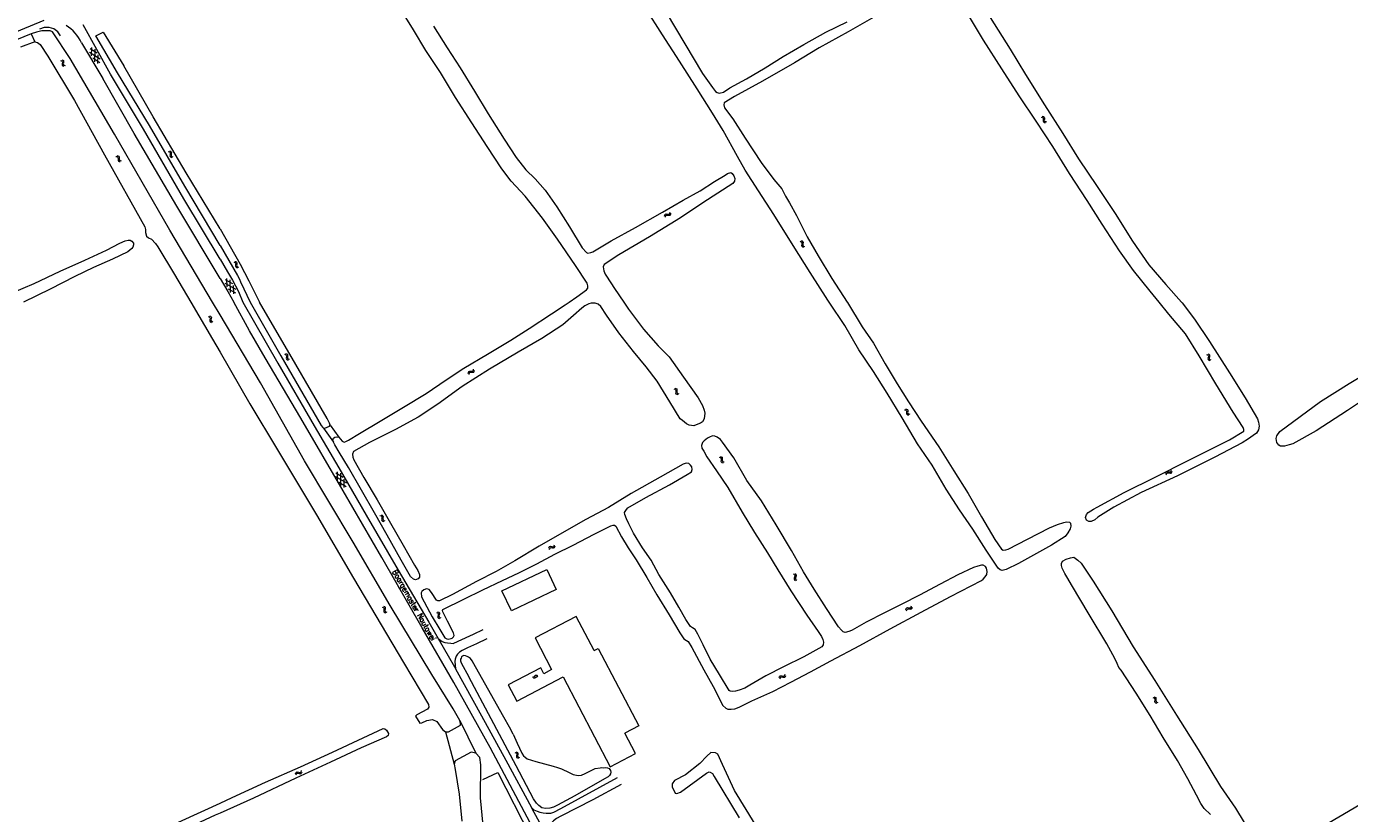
# Model space of a CAD drawing. Header units: metres. Extents: x 189705 to 199106, y 581686 to 588448.
# Tile 330 of 555: x 193929 to 194411, y 586314 to 586600. Entities that reach past the tile are written whole.
import ezdxf

# ---------------------------------------------------------------- set-up
doc = ezdxf.new("R2010")
doc.units = ezdxf.units.M
doc.layers.add('B-WA-OG-GBKN-G', color=7, linetype='Continuous', lineweight=18)
doc.styles.add('Style-STANDARD', font='STANDARD.shx')

msp = doc.modelspace()

# ---------------------------------------------------------------- linework, layer by layer
at = {"layer": 'B-WA-OG-GBKN-G'}
for p, q in [((193952.623, 586592.296), (193955.215, 586590.687)), ((193953.189, 586589.603), (193953.287, 586592.652)), ((193954.334, 586587.464), (193954.481, 586592.058)), ((193941.886, 586587.948), (193942.27, 586587.813)), ((193942.27, 586587.813), (193942.52, 586587.599)), ((193942.315, 586588.198), (193942.7, 586588.066)), ((193942.585, 586587.28), (193942.519, 586586.87)), ((193942.52, 586587.599), (193942.585, 586587.28)), ((193942.7, 586588.066), (193942.95, 586587.855)), ((193942.947, 586587.122), (193942.878, 586586.72)), ((193943.018, 586587.523), (193942.947, 586587.122)), ((193942.95, 586587.855), (193943.018, 586587.523)), ((193952.454, 586590.974), (193956.361, 586588.55)), ((193953.597, 586588.839), (193956.189, 586587.229)), ((193955.526, 586586.874), (193955.623, 586589.926)), ((193942.519, 586586.87), (193942.447, 586586.469)), ((193942.447, 586586.469), (193942.51, 586586.146)), ((193942.51, 586586.146), (193942.767, 586585.927)), ((193942.767, 586585.927), (193943.153, 586585.793)), ((193942.878, 586586.72), (193942.941, 586586.397)), ((193942.941, 586586.397), (193943.196, 586586.177)), ((193943.196, 586586.177), (193943.582, 586586.043)), ((194298.957, 586567.294), (194299.354, 586567.206)), ((194299.353, 586567.594), (194299.751, 586567.508)), ((194299.354, 586567.206), (194299.628, 586567.024)), ((194299.628, 586567.024), (194299.731, 586566.714)), ((194299.715, 586566.3), (194299.691, 586565.893)), ((194299.691, 586565.893), (194299.792, 586565.579)), ((194299.731, 586566.714), (194299.715, 586566.3)), ((194299.751, 586567.508), (194300.025, 586567.329)), ((194299.792, 586565.579), (194300.073, 586565.393)), ((194300.025, 586567.329), (194300.131, 586567.007)), ((194300.073, 586565.393), (194300.473, 586565.306)), ((194300.109, 586566.601), (194300.089, 586566.193)), ((194300.089, 586566.193), (194300.19, 586565.88)), ((194300.131, 586567.007), (194300.109, 586566.601)), ((194300.19, 586565.88), (194300.469, 586565.693)), ((194300.469, 586565.693), (194300.869, 586565.606)), ((193962.38, 586553.306), (193962.783, 586553.245)), ((193981.132, 586554.792), (193981.517, 586554.657)), ((193981.517, 586554.657), (193981.766, 586554.443)), ((193981.562, 586555.042), (193981.947, 586554.909)), ((193981.765, 586553.714), (193981.693, 586553.312)), ((193981.693, 586553.312), (193981.755, 586552.989)), ((193981.831, 586554.123), (193981.765, 586553.714)), ((193981.766, 586554.443), (193981.831, 586554.123)), ((193981.947, 586554.909), (193982.197, 586554.698)), ((193982.194, 586553.966), (193982.124, 586553.563)), ((193982.124, 586553.563), (193982.186, 586553.24)), ((193982.264, 586554.366), (193982.194, 586553.966)), ((193982.197, 586554.698), (193982.264, 586554.366)), ((193962.003, 586552.982), (193962.405, 586552.919)), ((193962.405, 586552.919), (193962.689, 586552.754)), ((193962.689, 586552.754), (193962.811, 586552.452)), ((193962.783, 586553.245), (193963.067, 586553.083)), ((193962.811, 586552.452), (193962.821, 586552.037)), ((193962.821, 586552.037), (193962.822, 586551.629)), ((193962.822, 586551.629), (193962.942, 586551.322)), ((193962.942, 586551.322), (193963.234, 586551.154)), ((193963.067, 586553.083), (193963.193, 586552.769)), ((193963.193, 586552.769), (193963.196, 586552.362)), ((193963.196, 586552.362), (193963.201, 586551.954)), ((193963.201, 586551.954), (193963.321, 586551.647)), ((193963.234, 586551.154), (193963.638, 586551.091)), ((193963.321, 586551.647), (193963.611, 586551.477)), ((193963.611, 586551.477), (193964.015, 586551.415)), ((193981.755, 586552.989), (193982.012, 586552.77)), ((193982.012, 586552.77), (193982.398, 586552.636)), ((193982.186, 586553.24), (193982.441, 586553.02)), ((193982.441, 586553.02), (193982.827, 586552.886)), ((194161.822, 586531.3), (194161.922, 586531.695)), ((194161.922, 586531.695), (194162.112, 586531.962)), ((194162.106, 586530.893), (194162.21, 586531.287)), ((194162.112, 586531.962), (194162.437, 586532.056)), ((194162.21, 586531.287), (194162.402, 586531.553)), ((194162.402, 586531.553), (194162.715, 586531.645)), ((194162.437, 586532.056), (194162.842, 586532.019)), ((194162.715, 586531.645), (194163.129, 586531.612)), ((194162.842, 586532.019), (194163.249, 586531.982)), ((194163.129, 586531.612), (194163.535, 586531.573)), ((194163.249, 586531.982), (194163.566, 586532.071)), ((194163.535, 586531.573), (194163.852, 586531.662)), ((194163.566, 586532.071), (194163.764, 586532.343)), ((194163.764, 586532.343), (194163.866, 586532.739)), ((194163.852, 586531.662), (194164.049, 586531.936)), ((194164.049, 586531.936), (194164.151, 586532.332)), ((194211.158, 586522.107), (194211.54, 586521.966)), ((194211.54, 586521.966), (194211.787, 586521.749)), ((194211.591, 586522.35), (194211.974, 586522.213)), ((194211.776, 586521.02), (194211.698, 586520.619)), ((194211.698, 586520.619), (194211.756, 586520.295)), ((194211.756, 586520.295), (194212.009, 586520.073)), ((194211.847, 586521.428), (194211.776, 586521.02)), ((194211.787, 586521.749), (194211.847, 586521.428)), ((194211.974, 586522.213), (194212.221, 586521.998)), ((194212.009, 586520.073), (194212.394, 586519.933)), ((194212.207, 586521.266), (194212.132, 586520.864)), ((194212.132, 586520.864), (194212.19, 586520.54)), ((194212.19, 586520.54), (194212.442, 586520.317)), ((194212.284, 586521.665), (194212.207, 586521.266)), ((194212.221, 586521.998), (194212.284, 586521.665)), ((194212.442, 586520.317), (194212.826, 586520.177)), ((194005.351, 586514.795), (194005.744, 586514.687)), ((194004.938, 586514.519), (194005.33, 586514.408)), ((194005.33, 586514.408), (194005.592, 586514.21)), ((194005.637, 586513.483), (194005.59, 586513.077)), ((194005.59, 586513.077), (194005.673, 586512.759)), ((194005.592, 586514.21), (194005.678, 586513.895)), ((194005.678, 586513.895), (194005.637, 586513.483)), ((194005.673, 586512.759), (194005.943, 586512.556)), ((194005.744, 586514.687), (194006.007, 586514.492)), ((194005.943, 586512.556), (194006.336, 586512.446)), ((194006.049, 586513.761), (194006.005, 586513.355)), ((194006.005, 586513.355), (194006.087, 586513.036)), ((194006.007, 586514.492), (194006.094, 586514.165)), ((194006.094, 586514.165), (194006.049, 586513.761)), ((194006.087, 586513.036), (194006.355, 586512.833)), ((194006.355, 586512.833), (194006.749, 586512.723)), ((194001.707, 586506.89), (194005.728, 586504.66)), ((194001.811, 586508.218), (194004.479, 586506.739)), ((194002.509, 586505.556), (194002.456, 586508.606)), ((194003.757, 586503.476), (194003.678, 586508.072)), ((194004.977, 586502.946), (194004.924, 586505.998)), ((194002.954, 586504.813), (194005.622, 586503.333)), ((193995.669, 586494.761), (193996.052, 586494.622)), ((193996.052, 586494.622), (193996.3, 586494.407)), ((193996.1, 586495.007), (193996.484, 586494.872)), ((193996.293, 586493.678), (193996.217, 586493.277)), ((193996.217, 586493.277), (193996.277, 586492.953)), ((193996.277, 586492.953), (193996.532, 586492.732)), ((193996.362, 586494.087), (193996.293, 586493.678)), ((193996.3, 586494.407), (193996.362, 586494.087)), ((193996.484, 586494.872), (193996.733, 586494.659)), ((193996.532, 586492.732), (193996.917, 586492.595)), ((193996.723, 586493.926), (193996.65, 586493.524)), ((193996.65, 586493.524), (193996.71, 586493.201)), ((193996.71, 586493.201), (193996.963, 586492.979)), ((193996.797, 586494.326), (193996.723, 586493.926)), ((193996.733, 586494.659), (193996.797, 586494.326)), ((193996.963, 586492.979), (193997.348, 586492.841)), ((194023.844, 586481.244), (194024.236, 586481.132)), ((194024.236, 586481.132), (194024.497, 586480.935)), ((194359.619, 586481.167), (194359.996, 586481.015)), ((194023.429, 586480.971), (194023.82, 586480.857)), ((194023.82, 586480.857), (194024.08, 586480.657)), ((194024.119, 586479.929), (194024.069, 586479.524)), ((194024.069, 586479.524), (194024.149, 586479.205)), ((194024.08, 586480.657), (194024.163, 586480.341)), ((194024.163, 586480.341), (194024.119, 586479.929)), ((194024.149, 586479.205), (194024.417, 586479)), ((194024.417, 586479), (194024.81, 586478.887)), ((194024.533, 586480.203), (194024.486, 586479.798)), ((194024.486, 586479.798), (194024.566, 586479.479)), ((194024.497, 586480.935), (194024.582, 586480.607)), ((194024.582, 586480.607), (194024.533, 586480.203)), ((194024.566, 586479.479), (194024.832, 586479.273)), ((194024.832, 586479.273), (194025.225, 586479.16)), ((194359.177, 586480.94), (194359.554, 586480.785)), ((194359.554, 586480.785), (194359.791, 586480.559)), ((194359.752, 586479.831), (194359.659, 586479.434)), ((194359.659, 586479.434), (194359.705, 586479.108)), ((194359.705, 586479.108), (194359.949, 586478.876)), ((194359.84, 586480.236), (194359.752, 586479.831)), ((194359.791, 586480.559), (194359.84, 586480.236)), ((194359.949, 586478.876), (194360.328, 586478.721)), ((194359.996, 586481.015), (194360.235, 586480.791)), ((194360.193, 586480.06), (194360.103, 586479.662)), ((194360.103, 586479.662), (194360.148, 586479.336)), ((194360.148, 586479.336), (194360.391, 586479.103)), ((194360.285, 586480.456), (194360.193, 586480.06)), ((194360.235, 586480.791), (194360.285, 586480.456)), ((194360.391, 586479.103), (194360.77, 586478.948)), ((194090.34, 586474.008), (194090.412, 586474.409)), ((194090.412, 586474.409), (194090.583, 586474.688)), ((194090.583, 586474.688), (194090.901, 586474.805)), ((194090.652, 586473.622), (194090.727, 586474.022)), ((194090.727, 586474.022), (194090.901, 586474.301)), ((194090.901, 586474.805), (194091.307, 586474.796)), ((194090.901, 586474.301), (194091.207, 586474.414)), ((194091.207, 586474.414), (194091.621, 586474.411)), ((194091.307, 586474.796), (194091.716, 586474.789)), ((194091.621, 586474.411), (194092.029, 586474.401)), ((194091.716, 586474.789), (194092.026, 586474.9)), ((194092.026, 586474.9), (194092.204, 586475.185)), ((194092.029, 586474.401), (194092.339, 586474.512)), ((194092.204, 586475.185), (194092.278, 586475.587)), ((194092.339, 586474.512), (194092.516, 586474.799)), ((194092.516, 586474.799), (194092.591, 586475.201)), ((194165.163, 586468.336), (194165.559, 586468.238)), ((194165.559, 586468.238), (194165.827, 586468.048)), ((194165.567, 586468.625), (194165.963, 586468.529)), ((194165.827, 586468.048), (194165.921, 586467.736)), ((194165.894, 586467.322), (194165.859, 586466.916)), ((194165.859, 586466.916), (194165.952, 586466.6)), ((194165.921, 586467.736), (194165.894, 586467.322)), ((194165.952, 586466.6), (194166.228, 586466.406)), ((194165.963, 586468.529), (194166.232, 586468.343)), ((194166.232, 586468.343), (194166.33, 586468.018)), ((194166.297, 586467.613), (194166.265, 586467.206)), ((194166.265, 586467.206), (194166.358, 586466.89)), ((194166.33, 586468.018), (194166.297, 586467.613)), ((194166.358, 586466.89), (194166.632, 586466.695)), ((194166.632, 586466.695), (194167.029, 586466.597)), ((194166.228, 586466.406), (194166.625, 586466.308)), ((194249.152, 586460.807), (194249.553, 586460.734)), ((194249.537, 586461.122), (194249.938, 586461.052)), ((194249.553, 586460.734), (194249.833, 586460.563)), ((194249.833, 586460.563), (194249.948, 586460.258)), ((194249.938, 586461.052), (194250.218, 586460.883)), ((194249.947, 586459.843), (194249.939, 586459.435)), ((194249.939, 586459.435), (194250.052, 586459.126)), ((194249.948, 586460.258), (194249.947, 586459.843)), ((194250.052, 586459.126), (194250.34, 586458.95)), ((194250.218, 586460.883), (194250.337, 586460.566)), ((194250.331, 586460.159), (194250.325, 586459.751)), ((194250.325, 586459.751), (194250.438, 586459.442)), ((194250.337, 586460.566), (194250.331, 586460.159)), ((194250.34, 586458.95), (194250.743, 586458.878)), ((194250.438, 586459.442), (194250.724, 586459.265)), ((194250.724, 586459.265), (194251.127, 586459.193)), ((194181.663, 586443.508), (194182.059, 586443.41)), ((194182.059, 586443.41), (194182.327, 586443.22)), ((194182.067, 586443.797), (194182.463, 586443.701)), ((194182.327, 586443.22), (194182.421, 586442.908)), ((194182.394, 586442.494), (194182.359, 586442.088)), ((194182.421, 586442.908), (194182.394, 586442.494)), ((194182.463, 586443.701), (194182.732, 586443.515)), ((194182.732, 586443.515), (194182.83, 586443.19)), ((194182.797, 586442.785), (194182.765, 586442.378)), ((194182.83, 586443.19), (194182.797, 586442.785)), ((194042.126, 586437.823), (194044.762, 586436.288)), ((194042.767, 586435.147), (194042.779, 586438.197)), ((194182.359, 586442.088), (194182.452, 586441.772)), ((194182.452, 586441.772), (194182.728, 586441.578)), ((194182.728, 586441.578), (194183.125, 586441.48)), ((194182.765, 586442.378), (194182.858, 586442.062)), ((194182.858, 586442.062), (194183.132, 586441.867)), ((194183.132, 586441.867), (194183.529, 586441.769)), ((194344.258, 586437.568), (194344.393, 586437.952)), ((194344.393, 586437.952), (194344.605, 586438.201)), ((194344.605, 586438.201), (194344.938, 586438.267)), ((194344.643, 586437.521), (194344.858, 586437.769)), ((194344.858, 586437.769), (194345.178, 586437.832)), ((194344.938, 586438.267), (194345.338, 586438.194)), ((194345.178, 586437.832), (194345.587, 586437.764)), ((194345.338, 586438.194), (194345.74, 586438.122)), ((194345.587, 586437.764), (194345.988, 586437.689)), ((194345.74, 586438.122), (194346.063, 586438.182)), ((194345.988, 586437.689), (194346.312, 586437.75)), ((194346.063, 586438.182), (194346.285, 586438.436)), ((194346.285, 586438.436), (194346.421, 586438.821)), ((194346.312, 586437.75), (194346.532, 586438.005)), ((194346.532, 586438.005), (194346.669, 586438.39)), ((194041.994, 586436.497), (194045.967, 586434.183)), ((194043.197, 586434.395), (194045.833, 586432.858)), ((194043.972, 586433.041), (194043.989, 586437.637)), ((194045.18, 586432.485), (194045.191, 586435.538)), ((194344.505, 586437.137), (194344.643, 586437.521)), ((194058.191, 586422.235), (194058.58, 586422.116)), ((194058.58, 586422.116), (194058.839, 586421.914)), ((194058.609, 586422.503), (194058.999, 586422.387)), ((194058.869, 586421.185), (194058.814, 586420.781)), ((194058.814, 586420.781), (194058.891, 586420.461)), ((194058.839, 586421.914), (194058.918, 586421.597)), ((194058.918, 586421.597), (194058.869, 586421.185)), ((194058.891, 586420.461), (194059.157, 586420.253)), ((194058.999, 586422.387), (194059.258, 586422.187)), ((194059.157, 586420.253), (194059.548, 586420.136)), ((194059.286, 586421.455), (194059.234, 586421.05)), ((194059.234, 586421.05), (194059.311, 586420.73)), ((194059.258, 586422.187), (194059.34, 586421.859)), ((194059.34, 586421.859), (194059.286, 586421.455)), ((194059.311, 586420.73), (194059.575, 586420.521)), ((194059.575, 586420.521), (194059.966, 586420.404)), ((194119.65, 586410.35), (194119.776, 586410.737)), ((194119.776, 586410.737), (194119.983, 586410.991)), ((194119.907, 586409.925), (194120.036, 586410.311)), ((194119.983, 586410.991), (194120.314, 586411.063)), ((194120.036, 586410.311), (194120.245, 586410.564)), ((194120.245, 586410.564), (194120.564, 586410.634)), ((194120.314, 586411.063), (194120.716, 586410.999)), ((194120.564, 586410.634), (194120.974, 586410.575)), ((194120.716, 586410.999), (194121.119, 586410.936)), ((194120.974, 586410.575), (194121.377, 586410.509)), ((194121.119, 586410.936), (194121.441, 586411.004)), ((194121.377, 586410.509), (194121.699, 586410.577)), ((194121.441, 586411.004), (194121.657, 586411.262)), ((194121.657, 586411.262), (194121.785, 586411.651)), ((194121.699, 586410.577), (194121.914, 586410.837)), ((194121.914, 586410.837), (194122.042, 586411.226)), ((194208.763, 586401.032), (194209.11, 586400.817)), ((194208.992, 586399.467), (194208.984, 586399.137)), ((194208.984, 586399.137), (194209.187, 586398.868)), ((194209.149, 586399.843), (194208.992, 586399.467)), ((194209.11, 586400.817), (194209.307, 586400.555)), ((194209.302, 586400.229), (194209.149, 586399.843)), ((194209.236, 586401.184), (194209.584, 586400.971)), ((194209.307, 586400.555), (194209.302, 586400.229)), ((194209.467, 586399.619), (194209.459, 586399.29)), ((194209.459, 586399.29), (194209.66, 586399.02)), ((194209.622, 586399.997), (194209.467, 586399.619)), ((194209.584, 586400.971), (194209.783, 586400.711)), ((194209.777, 586400.373), (194209.622, 586399.997)), ((194209.783, 586400.711), (194209.777, 586400.373)), ((194209.187, 586398.868), (194209.535, 586398.654)), ((194209.66, 586399.02), (194210.008, 586398.806)), ((194059.008, 586388.97), (194059.394, 586388.84)), ((194059.394, 586388.84), (194059.647, 586388.63)), ((194059.434, 586389.226), (194059.821, 586389.099)), ((194059.656, 586387.901), (194059.59, 586387.499)), ((194059.59, 586387.499), (194059.657, 586387.177)), ((194059.647, 586388.63), (194059.716, 586388.312)), ((194059.716, 586388.312), (194059.656, 586387.901)), ((194059.657, 586387.177), (194059.916, 586386.961)), ((194059.821, 586389.099), (194060.074, 586388.892)), ((194059.916, 586386.961), (194060.304, 586386.833)), ((194060.081, 586388.159), (194060.017, 586387.756)), ((194060.017, 586387.756), (194060.084, 586387.434)), ((194060.074, 586388.892), (194060.146, 586388.561)), ((194060.146, 586388.561), (194060.081, 586388.159)), ((194060.084, 586387.434), (194060.342, 586387.217)), ((194060.342, 586387.217), (194060.73, 586387.089)), ((194078.758, 586386.988), (194079.134, 586386.831)), ((194079.134, 586386.831), (194079.37, 586386.603)), ((194079.201, 586387.212), (194079.578, 586387.058)), ((194079.326, 586385.875), (194079.231, 586385.478)), ((194079.231, 586385.478), (194079.274, 586385.152)), ((194079.274, 586385.152), (194079.517, 586384.919)), ((194079.416, 586386.28), (194079.326, 586385.875)), ((194079.37, 586386.603), (194079.416, 586386.28)), ((194079.517, 586384.919), (194079.895, 586384.762)), ((194079.578, 586387.058), (194079.815, 586386.832)), ((194079.769, 586386.101), (194079.676, 586385.704)), ((194079.676, 586385.704), (194079.719, 586385.377)), ((194079.719, 586385.377), (194079.961, 586385.143)), ((194079.863, 586386.497), (194079.769, 586386.101)), ((194079.815, 586386.832), (194079.863, 586386.497)), ((194079.961, 586385.143), (194080.338, 586384.986)), ((194249.686, 586387.999), (194249.796, 586388.392)), ((194249.796, 586388.392), (194249.993, 586388.653)), ((194249.96, 586387.585), (194250.073, 586387.977)), ((194249.993, 586388.653), (194250.32, 586388.739)), ((194250.073, 586387.977), (194250.272, 586388.238)), ((194250.272, 586388.238), (194250.587, 586388.321)), ((194250.32, 586388.739), (194250.724, 586388.692)), ((194250.587, 586388.321), (194251, 586388.278)), ((194250.724, 586388.692), (194251.13, 586388.645)), ((194251, 586388.278), (194251.405, 586388.229)), ((194251.13, 586388.645), (194251.449, 586388.726)), ((194251.405, 586388.229), (194251.724, 586388.31)), ((194251.449, 586388.726), (194251.654, 586388.992)), ((194251.654, 586388.992), (194251.766, 586389.386)), ((194251.724, 586388.31), (194251.928, 586388.578)), ((194251.928, 586388.578), (194252.04, 586388.971)), ((194203.584, 586363.261), (194203.718, 586363.646)), ((194203.718, 586363.646), (194203.929, 586363.895)), ((194203.833, 586362.831), (194203.969, 586363.215)), ((194203.929, 586363.895), (194204.262, 586363.962)), ((194203.969, 586363.215), (194204.183, 586363.464)), ((194204.183, 586363.464), (194204.503, 586363.528)), ((194204.262, 586363.962), (194204.662, 586363.89)), ((194204.503, 586363.528), (194204.912, 586363.461)), ((194204.662, 586363.89), (194205.064, 586363.819)), ((194204.912, 586363.461), (194205.314, 586363.387)), ((194205.064, 586363.819), (194205.387, 586363.881)), ((194205.314, 586363.387), (194205.637, 586363.449)), ((194205.387, 586363.881), (194205.608, 586364.135)), ((194205.608, 586364.135), (194205.743, 586364.521)), ((194205.637, 586363.449), (194205.857, 586363.705)), ((194205.857, 586363.705), (194205.992, 586364.091)), ((194339.575, 586356.028), (194339.97, 586355.926)), ((194339.97, 586355.926), (194340.236, 586355.734)), ((194339.982, 586356.313), (194340.377, 586356.214)), ((194340.377, 586356.214), (194340.644, 586356.024)), ((194340.644, 586356.024), (194340.739, 586355.699)), ((194340.236, 586355.734), (194340.328, 586355.421)), ((194340.296, 586355.007), (194340.258, 586354.601)), ((194340.258, 586354.601), (194340.347, 586354.284)), ((194340.328, 586355.421), (194340.296, 586355.007)), ((194340.347, 586354.284), (194340.621, 586354.088)), ((194340.621, 586354.088), (194341.017, 586353.986)), ((194340.702, 586355.294), (194340.666, 586354.887)), ((194340.666, 586354.887), (194340.756, 586354.57)), ((194340.739, 586355.699), (194340.702, 586355.294)), ((194340.756, 586354.57), (194341.028, 586354.373)), ((194341.028, 586354.373), (194341.424, 586354.271)), ((194107.242, 586335.995), (194107.633, 586335.881)), ((194107.633, 586335.881), (194107.893, 586335.681)), ((194107.657, 586336.268), (194108.049, 586336.156)), ((194107.932, 586334.953), (194107.882, 586334.548)), ((194107.882, 586334.548), (194107.962, 586334.229)), ((194107.893, 586335.681), (194107.976, 586335.365)), ((194107.976, 586335.365), (194107.932, 586334.953)), ((194107.962, 586334.229), (194108.23, 586334.024)), ((194108.049, 586336.156), (194108.31, 586335.959)), ((194108.23, 586334.024), (194108.623, 586333.911)), ((194108.346, 586335.227), (194108.299, 586334.822)), ((194108.299, 586334.822), (194108.379, 586334.503)), ((194108.31, 586335.959), (194108.395, 586335.631)), ((194108.395, 586335.631), (194108.346, 586335.227)), ((194108.379, 586334.503), (194108.645, 586334.297)), ((194108.645, 586334.297), (194109.038, 586334.184)), ((194027.388, 586328.279), (194027.545, 586328.655)), ((194027.545, 586328.655), (194027.772, 586328.891)), ((194027.609, 586327.835), (194027.769, 586328.209)), ((194027.769, 586328.209), (194027.998, 586328.444)), ((194027.772, 586328.891), (194028.108, 586328.936)), ((194027.998, 586328.444), (194028.322, 586328.488)), ((194028.108, 586328.936), (194028.503, 586328.84)), ((194028.322, 586328.488), (194028.726, 586328.396)), ((194028.503, 586328.84), (194028.9, 586328.744)), ((194028.726, 586328.396), (194029.122, 586328.297)), ((194028.9, 586328.744), (194029.226, 586328.785)), ((194029.122, 586328.297), (194029.448, 586328.339)), ((194029.226, 586328.785), (194029.462, 586329.025)), ((194029.448, 586328.339), (194029.684, 586328.58)), ((194029.462, 586329.025), (194029.622, 586329.401)), ((194029.684, 586328.58), (194029.843, 586328.957))]:
    msp.add_line(p, q, dxfattribs=at)
at = {"layer": 'B-WA-OG-GBKN-G', "flags": 128}
for points in [[(194127.092, 586500), (194129.875, 586501.928), (194133.404, 586504.38), (194133.842, 586505.092), (194133.911, 586505.877), (194133.59, 586506.878), (194129.333, 586513.232), (194122.812, 586522.848), (194117.334, 586530.557), (194111.091, 586538.517), (194105.987, 586544.011), (194102.579, 586548.498), (194097.278, 586556.668), (194091.649, 586565.28), (194085.677, 586574.459), (194080.296, 586583.583), (194074.943, 586591.525), (194070.405, 586599.101), (194065.783, 586606.469)], [(194179.329, 586568.803), (194173.739, 586577.545), (194167.2, 586587.654), (194161.056, 586597.294), (194154.918, 586606.987)], [(194249.317, 586609.884), (194238.805, 586604.122), (194228.668, 586598.333), (194218.142, 586592.467), (194209.127, 586587.051), (194197.531, 586580.404), (194187.255, 586574.773), (194183.5, 586572.556), (194183.354, 586571.739), (194183.635, 586570.725), (194186.701, 586566.655), (194191.136, 586559.63), (194196.992, 586550.776), (194201.611, 586544.6), (194204.473, 586541.141), (194205.899, 586538.476), (194207.3, 586536.069), (194209.875, 586531.536), (194213.693, 586523.716), (194217.707, 586516.777), (194222.716, 586508.546), (194228.244, 586500)], [(193925.447, 586598.22), (193927.424, 586599.025), (193935.96, 586602.641)], [(194162.344, 586605.436), (194169.246, 586593.936), (194175.678, 586583.191), (194179.285, 586578.034), (194180.369, 586576.595), (194181.004, 586576.215), (194181.71, 586576.011), (194183.296, 586576.426), (194185.626, 586577.916), (194191.658, 586581.297), (194198.435, 586585.234), (194204.973, 586589.321), (194212.471, 586593.723), (194220.538, 586598.194), (194228.306, 586601.974)], [(194309.265, 586546.754), (194303.164, 586556.594), (194297.16, 586565.779), (194290.987, 586574.996), (194284.659, 586584.914), (194277.919, 586595.351), (194272.852, 586603.815)], [(194280.32, 586603.54), (194287.706, 586592.046), (194293.29, 586582.862), (194300.197, 586571.771), (194306.821, 586561.334), (194312.567, 586552.065), (194319.328, 586542.004)], [(193931.222, 586597.581), (193925.883, 586595.411)], [(193997.209, 586500), (193981.66, 586526.151), (193961.481, 586561.05), (193945.341, 586588.656), (193938.962, 586598.379), (193938.132, 586598.657), (193935.087, 586598.736), (193933.098, 586598.261), (193931.222, 586597.581)], [(193931.222, 586597.581), (193932.524, 586594.661)], [(193941.882, 586596.89), (193940.854, 586598.343), (193939.42, 586599.398), (193937.728, 586599.948), (193935.948, 586599.937), (193934.262, 586599.366)], [(193945.667, 586599.403), (193944.842, 586600.061), (193943.972, 586600.658)], [(193947.169, 586597.924), (193946.444, 586598.69), (193945.667, 586599.403)], [(193948.463, 586596.229), (193947.846, 586597.099), (193947.169, 586597.924)], [(193960.109, 586582.944), (193950.123, 586600.906)], [(193962.656, 586583.396), (193954.797, 586596.911), (193957.463, 586598.266), (193964.938, 586585.945)], [(194077.694, 586600.406), (194082.646, 586592.485), (194087.347, 586585.279), (194092.613, 586576.746)], [(193932.524, 586594.661), (193927.331, 586592.798)], [(193932.524, 586594.661), (193933.487, 586594.475), (193934.534, 586593.74), (193937.236, 586589.439), (193946.941, 586573.368), (193957.952, 586553.575), (193972.641, 586527.392), (193972.848, 586526.383), (193972.831, 586525.277), (193973.198, 586523.979), (193973.918, 586523.385), (193975.007, 586522.871), (193976.495, 586521.251), (193977.278, 586520.048), (193983.401, 586510.058), (193989.293, 586500)], [(193949.503, 586594.367), (193949.015, 586595.316), (193948.463, 586596.229)], [(193949.503, 586594.367), (193957.286, 586581.399)], [(194000, 586515.627), (193986.778, 586537.616), (193972.052, 586562.921), (193960.109, 586582.944)], [(194000, 586520.556), (193987.101, 586542.162), (193974.301, 586564.271), (193962.656, 586583.396)], [(194000, 586526.65), (193987.605, 586546.985), (193975.601, 586567.359), (193964.938, 586585.945)], [(194000, 586508.519), (193984.262, 586534.871), (193968.758, 586561.302), (193957.286, 586581.399)], [(194092.613, 586576.746), (194097.576, 586568.468), (194103.398, 586559.316), (194107.822, 586552.559), (194111.334, 586548.097), (194114.67, 586544.863), (194118.313, 586540.77), (194122.61, 586534.611), (194127.181, 586527.308), (194131.757, 586519.745), (194133.34, 586517.979), (194133.884, 586517.828), (194134.917, 586518.012), (194135.691, 586518.274), (194142.426, 586522.238), (194151.198, 586527.094), (194161.121, 586532.757), (194168.605, 586537.035), (194174.76, 586540.449), (194179.949, 586543.822)], [(194221.735, 586500), (194221.288, 586500.679), (194214.877, 586510.707), (194208.627, 586520.52), (194201.545, 586531.878), (194196.025, 586540.524), (194191.195, 586547.964), (194188.408, 586553.023), (194183.171, 586562.418), (194179.329, 586568.803)], [(194179.949, 586543.822), (194183.88, 586546.226), (194184.778, 586546.728), (194185.902, 586547.094), (194186.427, 586546.825), (194186.981, 586545.888), (194187.367, 586544.991), (194187.336, 586543.985), (194186.697, 586543.182), (194181.203, 586539.571), (194175.715, 586536.122), (194167.597, 586530.652), (194156.272, 586523.755), (194145.176, 586517.156), (194139.799, 586513.667), (194139.497, 586512.747), (194139.731, 586511.37), (194140.239, 586510.186), (194140.638, 586509.386), (194143.578, 586504.862), (194146.957, 586500)], [(194341.876, 586500), (194338.667, 586503.998), (194332.555, 586511.428), (194327.466, 586518.648), (194321.132, 586528.307), (194315.631, 586536.973), (194309.265, 586546.754)], [(194319.328, 586542.004), (194325.908, 586532.209), (194332.241, 586522.123), (194338.149, 586513.489), (194344.269, 586506.318), (194350.082, 586500)], [(194000, 586526.65), (194007.306, 586513.814), (194010.439, 586507.703), (194014.384, 586500)], [(193916.588, 586500), (193920.297, 586501.626), (193932.27, 586506.716), (193941.812, 586511.199), (193950.762, 586515.218), (193958.567, 586518.858), (193963.459, 586521.434), (193965.423, 586522.256), (193966.548, 586522.556), (193967.281, 586522.527), (193967.909, 586522.174), (193968.471, 586521.457), (193968.514, 586520.854), (193968.211, 586519.933), (193967.813, 586519.532), (193966.361, 586518.299), (193960.753, 586515.577), (193953.886, 586512.595), (193947.14, 586509.248), (193938.168, 586504.633), (193928.358, 586500)], [(194000, 586520.556), (194006.353, 586509.7), (194007.061, 586508.351), (194007.363, 586507.384), (194010.908, 586500)], [(194000, 586515.627), (194002.646, 586511.035), (194004.518, 586507.928), (194006.666, 586503.829), (194008.31, 586500)], [(194000, 586508.519), (194002.853, 586503.868), (194004.973, 586500)], [(193989.293, 586500), (193997.245, 586486.424), (194000, 586481.682)], [(194000, 586495.305), (193997.209, 586500)], [(194277.361, 586000), (194265.525, 586022.543), (194251.522, 586049.506), (194237.963, 586075.143), (194227.739, 586094.06), (194214.781, 586118.8), (194205.781, 586135.62), (194191.894, 586161.565), (194179.034, 586185.975), (194167.993, 586206.908), (194157.35, 586227.024), (194145.109, 586249.953), (194135.712, 586267.692), (194126.563, 586284.843), (194112.927, 586310.405), (194098.344, 586337.882), (194085.145, 586361.533), (194073.585, 586381.404), (194058.906, 586406.951), (194044.849, 586431.246), (194029.417, 586457.665), (194016.354, 586479.662), (194010.661, 586489.508), (194004.973, 586500)], [(194008.31, 586500), (194021.01, 586477.681), (194034.218, 586454.895), (194043.184, 586439.677), (194053.146, 586422.44), (194064.831, 586402.339), (194076.021, 586383.437), (194079.434, 586377.516)], [(194010.908, 586500), (194022.106, 586480.364), (194036.788, 586455.096), (194037.339, 586454.379), (194037.641, 586454.02)], [(194040.093, 586455.138), (194039.872, 586455.852), (194038.974, 586457.539), (194027.564, 586477.205), (194014.384, 586500)], [(194132.847, 586498.553), (194131.701, 586497.818), (194128.697, 586495.137), (194124.781, 586491.72), (194117.113, 586486.768), (194108.484, 586481.761), (194098.116, 586475.587), (194088.073, 586469.295), (194079.249, 586462.796), (194072.153, 586458.049), (194063.838, 586453.561), (194054.373, 586448.837), (194048.581, 586445.59), (194048.149, 586444.664), (194048.3, 586443.573), (194048.737, 586442.603), (194052.306, 586436.103), (194057.126, 586427.962), (194061.99, 586419.522), (194066.662, 586411.472), (194070.779, 586404.203), (194071.965, 586402.302), (194072.627, 586400.826), (194072.603, 586399.826), (194072.107, 586399.238), (194071.152, 586398.904), (194070.361, 586399.09), (194069.307, 586400.107), (194065.963, 586405.97), (194060.835, 586415.093), (194056.216, 586423.201), (194051.5, 586431.537), (194046.687, 586439.756), (194043.348, 586445.36), (194041.711, 586447.95), (194041.248, 586448.932)], [(194075.066, 586466.657), (194082.319, 586471.631), (194088.77, 586475.926), (194097.289, 586480.972), (194105.841, 586486.096), (194112.519, 586490.312), (194120.702, 586495.756), (194125.63, 586498.987), (194127.092, 586500)], [(194146.957, 586500), (194148.746, 586497.426), (194154.154, 586490.126), (194159.438, 586484.053), (194163.458, 586480.07), (194168.691, 586472.628), (194174.027, 586465.172), (194175.592, 586462.348), (194176.253, 586460.625), (194176.424, 586459.586), (194176.292, 586457.503), (194175.689, 586456.35), (194174.863, 586455.918), (194173.374, 586455.23), (194172.529, 586454.981), (194170.796, 586455.144), (194169.766, 586455.648), (194168.363, 586456.842), (194167.535, 586457.514), (194163.719, 586463.678), (194159.077, 586471.241), (194155.108, 586476.432), (194150.516, 586481.956), (194145.119, 586488.757), (194140.661, 586495.228), (194138.558, 586498.373), (194137.614, 586499.169), (194136.545, 586499.602), (194135.084, 586499.569), (194134.187, 586499.294), (194132.847, 586498.553)], [(194290.706, 586404.838), (194286.232, 586402.684), (194284.703, 586402.253), (194284.023, 586402.526), (194283.312, 586403.104), (194278.869, 586409.695), (194274.059, 586417.252), (194269.151, 586424.368), (194264.335, 586431.879), (194259.307, 586440.648), (194253.967, 586448.38), (194248.267, 586457.869), (194242.845, 586466.768), (194237.854, 586474.688), (194232.566, 586482.608), (194227.396, 586491.396), (194221.735, 586500)], [(194228.244, 586500), (194228.372, 586499.802), (194233.788, 586491.007), (194237.889, 586485.045), (194242.168, 586477.457), (194246.518, 586470.226), (194250.579, 586463.688), (194255.215, 586456.656), (194261.627, 586447.269), (194267.089, 586438.539), (194272.312, 586430.295), (194277.243, 586421.747), (194282.122, 586413.504), (194284.466, 586410.046), (194285.1, 586409.701), (194286.053, 586409.816), (194286.967, 586410.086), (194293.97, 586413.647), (194301.972, 586417.795), (194304.851, 586418.987), (194307.198, 586419.766), (194308.144, 586419.952), (194309.225, 586419.82), (194309.626, 586419.495), (194309.721, 586418.349), (194309.55, 586417.384), (194308.705, 586415.967), (194307.647, 586414.667), (194302.73, 586411.458), (194290.706, 586404.838)], [(194350.082, 586500), (194350.318, 586499.743), (194354.723, 586493.755), (194360.276, 586485.588), (194367.553, 586474.244), (194373.266, 586465.176), (194377.693, 586457.451), (194378.092, 586456.226), (194378.31, 586454.814), (194378.106, 586453.519), (194377.287, 586452.231), (194376.171, 586451.398), (194374.452, 586450.152), (194372.085, 586448.757), (194362.202, 586443.557), (194348.623, 586436.765), (194335.383, 586430.678), (194325.448, 586425.278), (194319.585, 586421.669), (194318.495, 586420.751), (194317.159, 586420.145), (194316.317, 586420.16), (194315.456, 586420.564), (194315.121, 586421.536), (194315.448, 586422.682), (194316.051, 586423.348), (194317.945, 586424.561), (194319.269, 586425.31), (194329.145, 586430.685), (194340.629, 586436.419), (194352.451, 586442.347), (194367.468, 586449.778), (194372.767, 586453.012), (194372.788, 586453.601), (194372.427, 586454.308), (194368.896, 586459.951), (194362.498, 586470.245), (194356.495, 586480.395), (194351.486, 586488.476), (194345.438, 586495.563), (194341.876, 586500)], [(194087.308, 586347.71), (194084.86, 586351.868), (194077.119, 586364.375), (194061.887, 586389.576), (194048.425, 586412.586), (194030.779, 586442.128), (194014.68, 586470.615), (194000, 586495.305)], [(194000, 586481.682), (194010.864, 586462.982), (194020.905, 586446.222), (194035.103, 586422.513), (194048.526, 586399.503), (194066.791, 586368.717), (194075.886, 586353.481), (194076.002, 586352.463), (194075.517, 586351.847), (194071.627, 586349.699), (194071.075, 586349.283), (194072.757, 586346.728), (194073.408, 586346.844), (194075.295, 586347.692), (194077.381, 586348.04), (194078.864, 586347.254), (194080.913, 586344.365), (194081.996, 586343.512)], [(194423.218, 586468.988), (194410.517, 586460.503), (194399.095, 586453.104), (194390.592, 586448.367), (194389.238, 586447.962), (194387.507, 586447.512), (194386.05, 586447.554), (194385.461, 586447.879), (194384.783, 586448.852), (194384.546, 586450.304), (194384.782, 586451.295), (194385.886, 586452.853), (194393.269, 586458.383), (194400.665, 586463.769), (194411.108, 586470.322), (194421.44, 586476.493)], [(194043.164, 586450.813), (194043.843, 586450.051), (194044.43, 586449.373), (194045.123, 586448.961), (194045.754, 586449.263), (194046.73, 586449.675), (194050.706, 586452.092), (194058.295, 586456.642), (194066.723, 586461.688), (194075.066, 586466.657)], [(194037.641, 586454.02), (194038.073, 586454.066), (194039.784, 586454.785), (194040.093, 586455.138)], [(194037.641, 586454.02), (194041.248, 586448.932)], [(194040.093, 586455.138), (194043.164, 586450.813)], [(194041.248, 586448.932), (194041.095, 586449.621), (194041.3, 586450.438), (194041.703, 586450.742), (194042.412, 586450.927), (194043.164, 586450.813)], [(194208.01, 586409.525), (194202.414, 586418.865), (194197.082, 586427.595), (194191.825, 586435.068), (194186.984, 586443.221), (194182.876, 586449.027), (194182.179, 586449.896), (194180.969, 586450.78), (194180.16, 586451.125), (194179.234, 586451.231), (194178.145, 586450.838), (194177.432, 586450.425), (194176.218, 586449.469), (194175.679, 586448.809), (194175.301, 586447.709), (194175.429, 586446.808), (194176.152, 586445.666), (194177.184, 586443.695), (194180.704, 586438.531), (194184.804, 586432.492), (194190.129, 586423.477), (194194.609, 586416.154), (194199.309, 586408.708), (194203.118, 586402.52), (194207.824, 586394.847), (194213.57, 586386.064), (194217.735, 586380.005), (194218.948, 586378.261)], [(194218.948, 586378.261), (194219.476, 586377.168), (194219.699, 586376.122), (194219.552, 586375.188), (194219.114, 586374.488), (194212.581, 586370.816), (194205.126, 586367.207), (194198.718, 586363.937), (194192.913, 586360.548), (194190.993, 586359.478), (194188.978, 586358.676), (194187.691, 586358.311), (194186.418, 586358.219), (194185.646, 586358.339), (194185.303, 586358.627), (194181.79, 586364.38), (194178.452, 586370.042), (194175.904, 586375.149), (194173.902, 586379.039), (194172.968, 586380.802), (194172.036, 586381.371), (194171.278, 586381.829), (194169.537, 586384.485), (194167.005, 586388.903), (194164.035, 586394.161), (194159.741, 586400.807), (194156.887, 586405.993), (194153.824, 586410.57), (194150.497, 586415.855), (194148.837, 586419.205), (194147.936, 586421.079), (194147.306, 586422.6), (194147.277, 586423.405), (194147.957, 586424.487), (194148.492, 586425.133), (194155.026, 586428.818), (194163.608, 586433.487), (194170.011, 586437.231), (194171.573, 586438.205), (194171.869, 586438.982), (194171.711, 586439.983), (194171.298, 586440.608), (194170.606, 586441.195), (194169.717, 586441.309), (194168.574, 586441.015), (194160.179, 586436.222), (194149.618, 586430.25), (194141.456, 586425.157), (194133.206, 586420.785), (194124.46, 586415.825)], [(194124.46, 586415.825), (194116.183, 586411.076), (194107.338, 586405.817), (194100.531, 586401.868), (194093.375, 586398.25), (194084.591, 586393.478), (194079.83, 586391.194), (194079.285, 586391.19), (194078.766, 586391.458), (194076.961, 586394.264), (194076.161, 586395.326), (194075.181, 586395.551), (194074.148, 586395.23), (194073.399, 586394.643), (194073.182, 586394.079), (194073.319, 586392.676), (194077.241, 586385.37), (194080.051, 586380.729), (194081.823, 586377.729), (194082.529, 586377.356), (194083.08, 586377.289), (194084.061, 586377.453), (194084.504, 586377.679), (194084.921, 586378.073), (194085.196, 586378.591), (194085.126, 586379.046), (194084.914, 586379.566), (194082.752, 586383.82), (194081.053, 586387.223), (194080.937, 586387.645), (194081.102, 586388.118), (194088.68, 586391.805), (194095.608, 586395.261), (194102.867, 586398.651), (194108.735, 586401.443), (194115.298, 586404.725), (194121.883, 586408.163), (194128.512, 586411.484), (194136.202, 586415.482), (194142.271, 586418.533), (194143.09, 586418.756), (194143.609, 586418.735), (194144.017, 586418.415), (194146.149, 586414.504), (194148.553, 586410.567), (194151.526, 586406.094), (194155.355, 586399.749), (194159.034, 586393.449), (194163.494, 586386.114), (194167.367, 586379.535)], [(194167.367, 586379.535), (194168.812, 586377.419), (194169.79, 586376.811), (194170.424, 586376.458), (194171.758, 586374.251), (194176.137, 586366.099), (194179.493, 586360.021), (194183.092, 586353.093), (194184.094, 586352.121), (194184.897, 586351.799), (194186.098, 586351.729), (194187.443, 586351.944), (194189.029, 586352.463), (194193.648, 586354.761), (194201.29, 586358.168), (194207.763, 586361.561), (194214.9, 586365.341), (194222.312, 586369.431), (194232.921, 586374.999), (194243.966, 586381.012), (194255.275, 586387.11), (194265.911, 586392.807), (194277.207, 586398.671), (194277.869, 586399.13), (194278.59, 586399.918), (194279.194, 586400.837), (194279.313, 586401.847), (194279.004, 586403.059), (194278.63, 586403.721), (194277.86, 586404.221), (194277.225, 586404.223), (194275.89, 586403.895), (194274.296, 586403.393), (194268.557, 586400.678), (194262.196, 586397.336), (194254.68, 586393.342), (194248.208, 586390.053), (194241.944, 586386.872), (194235.213, 586383.473), (194230.064, 586380.595), (194229.253, 586380.201), (194228.093, 586379.835), (194227.536, 586379.739), (194226.817, 586379.98), (194226.222, 586380.558), (194225.175, 586381.7), (194220.746, 586388.439), (194216.317, 586395.412), (194212.457, 586401.781), (194208.01, 586409.525)], [(194360.639, 586313.469), (194358.299, 586315.612), (194357.066, 586317.415), (194355.446, 586320.483), (194352.369, 586326.462), (194348.555, 586333.148), (194343.352, 586341.418), (194338.666, 586349.434), (194333.54, 586357.601), (194328.039, 586365.942), (194327.244, 586366.896), (194326.58, 586368.394), (194325.742, 586370.229), (194322.896, 586375.553), (194316.415, 586386.19), (194309.999, 586397.08), (194308.657, 586399.35), (194307.553, 586401.179), (194306.573, 586403.072), (194306.296, 586404.129), (194306.304, 586404.848), (194306.727, 586405.682), (194308.03, 586406.366), (194309.593, 586406.933), (194310.843, 586407.118), (194312.311, 586406.04), (194313.514, 586404.942), (194317.911, 586398.326), (194324.696, 586387.572), (194332.429, 586374.535), (194340.273, 586362.205), (194348.272, 586349.595), (194356.084, 586337.109), (194364.237, 586323.632), (194369.635, 586315.75), (194375.58, 586305.878)], [(194106.049, 586387.6), (194102.594, 586394.831), (194118.93, 586402.638), (194122.386, 586395.407), (194106.049, 586387.6)], [(194136.151, 586373.119), (194129.625, 586385.552), (194114.656, 586377.695), (194120.698, 586366.182), (194117.873, 586364.699), (194116.737, 586366.862), (194104.918, 586360.658), (194108.041, 586354.709), (194124.845, 586363.53), (194142.037, 586330.777), (194151.227, 586335.601), (194147.338, 586343.009)], [(194079.434, 586377.516), (194080.803, 586376.448), (194081.816, 586376.107), (194082.73, 586375.944), (194083.948, 586375.804), (194084.863, 586375.744), (194086.65, 586376.488), (194092.219, 586379.072), (194095.796, 586380.788)], [(194079.434, 586377.516), (194085.383, 586367.198), (194085.751, 586366.525)], [(194097.158, 586377.368), (194093.402, 586375.577), (194090.057, 586374.164), (194088.166, 586373.193), (194087.117, 586372.568), (194086.422, 586371.762), (194085.983, 586371.055), (194085.59, 586369.992), (194085.48, 586369.18), (194085.751, 586366.525)], [(194106.733, 586342.724), (194105.387, 586345.255), (194103.29, 586348.912), (194093.034, 586367.143), (194091.736, 586369.393), (194091.16, 586370.187), (194090.479, 586370.728), (194089.973, 586371.013), (194089.366, 586371.248), (194088.705, 586371.306), (194088.22, 586371.082), (194087.912, 586370.781), (194087.73, 586370.376), (194087.573, 586369.971), (194087.542, 586369.412), (194087.737, 586368.698), (194090.582, 586363.61)], [(194136.151, 586373.119), (194137.688, 586373.925), (194152.494, 586345.715), (194147.338, 586343.009)], [(194085.751, 586366.525), (194095.135, 586349.354), (194104.041, 586333.272), (194113.313, 586315.94)], [(194106.733, 586342.724), (194108.147, 586339.38), (194109.838, 586335.804), (194110.515, 586334.856), (194111.118, 586334.265), (194111.799, 586333.724), (194114.916, 586332.776), (194121.303, 586331.006), (194122.824, 586330.583), (194124.242, 586330.009), (194127.025, 586328.785), (194128.542, 586328.032), (194130.318, 586327.657), (194131.59, 586327.72), (194132.893, 586328.367), (194135.831, 586329.81), (194136.573, 586330.209), (194138.33, 586330.47), (194138.991, 586330.514), (194139.55, 586330.457), (194140.389, 586330.499), (194141.049, 586330.416), (194141.631, 586330.181), (194142.107, 586329.515), (194142.252, 586328.802), (194142.144, 586328.193), (194141.783, 586327.663), (194141.269, 586327.185), (194139.914, 586326.386), (194129.096, 586320.248), (194122.883, 586316.832), (194121.401, 586316.136), (194120.024, 586315.718), (194118.498, 586315.632), (194117.179, 586315.875), (194116.043, 586316.701), (194115.213, 586317.548), (194114.086, 586319.161), (194107.781, 586331.174), (194098.708, 586348.299), (194090.582, 586363.61)], [(194081.996, 586343.512), (194083.114, 586343.494), (194087.505, 586345.941), (194087.49, 586346.592), (194087.308, 586347.71)], [(194087.308, 586347.71), (194093.067, 586335.76)], [(194000, 586317.563), (194004.393, 586319.606), (194016.465, 586325.189), (194029.244, 586330.762), (194040.959, 586336.183), (194052.133, 586341.38), (194059.314, 586344.692), (194059.93, 586344.599), (194060.629, 586344.083), (194061.266, 586342.879), (194061.224, 586342.178), (194060.632, 586341.701), (194051.358, 586337.735), (194040.203, 586332.526), (194027.604, 586326.712), (194012.117, 586319.411), (194000, 586313.984)], [(194081.996, 586343.512), (194085.172, 586331.808)], [(194093.067, 586335.76), (194091.419, 586336.078), (194085.559, 586333.035), (194085.172, 586331.808)], [(194085.172, 586331.808), (194085.555, 586329.879), (194086.981, 586320.795), (194088.02, 586311.046)], [(194267.468, 586000), (194261.314, 586010.709), (194249.943, 586029.972), (194236.956, 586050.502), (194218.688, 586080.396), (194206.362, 586102.674), (194198.258, 586119.639), (194192.201, 586136.246), (194184.386, 586155.662), (194178.909, 586166.888), (194165.925, 586191.928), (194157.813, 586204.589), (194142.164, 586228.371), (194122.732, 586256.999), (194113.807, 586269.039), (194108.733, 586277.075), (194105.512, 586281.217), (194101.352, 586290.164), (194096.705, 586302.969), (194095.802, 586309.492), (194094.799, 586319.557), (194094.885, 586331.55), (194094.503, 586334.25), (194093.067, 586335.76)], [(194194.831, 586309.927), (194187.315, 586322.148), (194185.049, 586326.862), (194182.93, 586331.599), (194181.257, 586335.412), (194180.358, 586335.931), (194178.64, 586336.015), (194177.247, 586334.626), (194174.599, 586331.985), (194169.494, 586327.928), (194165.428, 586325.78), (194164.636, 586324.608), (194164.552, 586323.49), (194165.667, 586321.171), (194166.294, 586321.088), (194167.631, 586321.605), (194177.103, 586328.546), (194178.003, 586329.008), (194178.467, 586328.871), (194179.257, 586328.352), (194179.937, 586327.234), (194189.03, 586312.218)], [(194095.646, 586326.125), (194101.07, 586328.729), (194112.877, 586305.728), (194130.096, 586272.682), (194127.025, 586268.317), (194115.124, 586269.134)], [(194113.313, 586315.94), (194114.247, 586315.144), (194115.412, 586314.648), (194116.425, 586314.307), (194117.617, 586314.015), (194118.759, 586313.901), (194119.573, 586313.893), (194120.387, 586313.935), (194121.534, 586314.279), (194124.091, 586315.65), (194144.698, 586326.92)], [(194146.044, 586324.313), (194135.64, 586318.832), (194124.035, 586312.803), (194122.425, 586311.931), (194121.323, 586311.104), (194120.216, 586309.845), (194119.672, 586308.834), (194119.127, 586307.797), (194118.889, 586306.91), (194119.046, 586305.515)], [(193983.482, 586310.005), (193994.435, 586314.976), (194000, 586317.563)], [(194410.889, 586314.607), (194420.877, 586320.629)], [(194000, 586313.984), (193998.179, 586313.168), (193983.342, 586306.286), (193970.777, 586300.764), (193958.925, 586294.96)], [(194113.313, 586315.94), (194113.49, 586315.609), (194118.953, 586305.69), (194119.046, 586305.515)], [(194400.227, 586308.45), (194410.889, 586314.607)]]:
    msp.add_lwpolyline(points, dxfattribs=at)

# ---------------------------------------------------------------- texts
at = {"layer": 'B-WA-OG-GBKN-G', "style": 'Style-STANDARD'}
for s, height, rotation, p in [('Boargemaster Nautawei', 2, 299.53878, (194062.614, 586401.806)), ('9', 1.6, 297.51306, (194113.773, 586363.779))]:
    msp.add_text(s, height=height, rotation=rotation, dxfattribs=at).set_placement(p)

doc.saveas('drawing.dxf')
